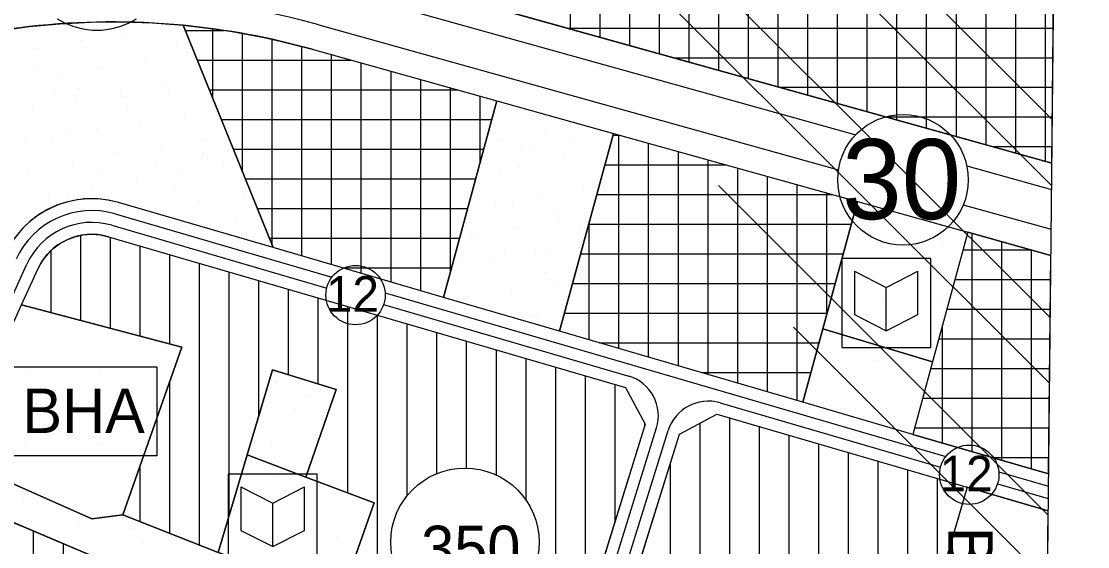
# Model space of a CAD drawing. Extents: x 419109 to 421295, y 4452223 to 4457798.
# Drawn here: x 420907.2 to 421266.4, y 4453711.7 to 4453888.8 of the extents above; entities that cross this region are included whole.
import ezdxf

# ---------------------------------------------------------------- set-up
doc = ezdxf.new("R2010")
doc.units = 0
for name, color, linetype in [('ADA', 7, 'Continuous'), ('ADAKENARI', 7, 'Continuous'), ('Default', 7, 'Continuous'), ('KALDIRIM', 7, 'Continuous'), ('KD_DAIRE', 7, 'Continuous'), ('KD_KAV_25', 7, 'Continuous'), ('KD_YGEN', 7, 'Continuous'), ('LJ_SEMBOL', 7, 'Continuous'), ('PAFTALAMA', 7, 'Continuous'), ('PL_AYA_PARK_DINLENME', 7, 'Continuous'), ('PL_K_BHA', 7, 'Continuous'), ('PL_K_TALI_IS_MRK', 7, 'Continuous'), ('PL_K_YONETIM', 7, 'Continuous'), ('PL_KON_MEV_350', 7, 'Continuous'), ('PL_SAY_KULTUR_TESIS', 7, 'Continuous'), ('PL_SAY_MES_TEKNIK', 7, 'Continuous'), ('SM_DAIRE', 7, 'Continuous'), ('SM_TAKS', 7, 'Continuous'), ('SN_TR_SIVILASMA', 7, 'Continuous'), ('TR_KULTURELTESIS', 7, 'Continuous'), ('TR_ORTAEGITIM', 7, 'Continuous'), ('TR_ORTAYOGUNKONUT', 7, 'Continuous'), ('TR_PARKALANI', 7, 'Continuous'), ('TR_TALIISMERK', 7, 'Continuous'), ('TR_YONETIMMERK', 7, 'Continuous')]:
    doc.layers.add(name, color=color, linetype=linetype)

# ---------------------------------------------------------------- blocks, each defined once
blk = doc.blocks.new('POINT_DISPLAY')
at = {"layer": 'Default'}
blk.add_line((0, 0), (0, 0), dxfattribs=at)

msp = doc.modelspace()

# ---------------------------------------------------------------- linework, layer by layer
at = {"layer": 'ADA'}
for p, q in [((420992.01, 4453812.48), (420961.73, 4453887.44)), ((421067.37, 4453861.98), (421049.38, 4453795.72)), ((421106.63, 4453851.02), (421088.52, 4453784.29)), ((421188.83, 4453828.06), (421177.18, 4453785.14)), ((421226, 4453817.68), (421214.14, 4453774)), ((420961.28, 4453778.98), (420907.21, 4453793.18)), ((421177.18, 4453785.14), (421170.45, 4453760.36)), ((421177.18, 4453785.14), (421214.14, 4453774)), ((420941.41, 4453722.41), (420961.28, 4453778.98)), ((421214.14, 4453774), (421207.5, 4453749.54)), ((420991.86, 4453771.33), (420983.31, 4453742.61)), ((421013.26, 4453764.71), (420991.86, 4453771.33)), ((421003.07, 4453735.15), (421013.26, 4453764.71)), ((420883.9, 4453741.93), (420930.96, 4453721.04)), ((420983.31, 4453742.61), (420973.51, 4453709.66)), ((421003.07, 4453735.15), (420983.31, 4453742.61)), ((421026.01, 4453726.48), (421003.07, 4453735.15)), ((420878.81, 4453730.74), (420930.7, 4453708.65)), ((421225.83, 4453731.69), (421192.78, 4453618.88)), ((421015.09, 4453695.17), (421026.01, 4453726.48)), ((420930.96, 4453721.04), (420941.41, 4453722.41)), ((420973.51, 4453709.66), (420941.41, 4453722.41))]:
    msp.add_line(p, q, dxfattribs=at)
at = {"layer": 'ADAKENARI'}
for p, q in [((421254.33, 4453840.92), (421013.2, 4453908.26)), ((421005.13, 4453879.37), (421067.37, 4453861.98)), ((421067.37, 4453861.98), (421106.63, 4453851.02)), ((421106.63, 4453851.02), (421188.83, 4453828.06)), ((420992.01, 4453812.48), (420939.89, 4453827.7)), ((421188.83, 4453828.06), (421226, 4453817.68)), ((420936.52, 4453816.18), (421110.74, 4453765.3)), ((421226, 4453817.68), (421254.01, 4453809.86)), ((421049.38, 4453795.72), (420992.01, 4453812.48)), ((420907.21, 4453793.18), (420912.71, 4453805.26)), ((421088.52, 4453784.29), (421049.38, 4453795.72)), ((420883.9, 4453741.93), (420907.21, 4453793.18)), ((421170.45, 4453760.36), (421088.52, 4453784.29)), ((421110.74, 4453765.3), (421117.37, 4453752.95)), ((421207.5, 4453749.54), (421170.45, 4453760.36)), ((421128.89, 4453749.58), (421141.46, 4453756.33)), ((421141.46, 4453756.33), (421225.83, 4453731.69)), ((421117.37, 4453752.95), (421084.52, 4453647.25)), ((421095.87, 4453643.34), (421128.89, 4453749.58)), ((421253.24, 4453736.19), (421207.5, 4453749.54)), ((421225.83, 4453731.69), (421253.11, 4453723.72))]:
    msp.add_line(p, q, dxfattribs=at)
for centre, radius, start, end in [((420937.88, 4453638.58), 250, 84.5253, 108.3377), ((420937.88, 4453638.58), 250, 74.3966, 84.5253), ((420930.92, 4453796.98), 32, 73.7199, 155.5395), ((420930.92, 4453796.98), 20, 73.7199, 155.5395)]:
    msp.add_arc(centre, radius, start, end, dxfattribs=at)
at = {"layer": 'KALDIRIM'}
for p, q in [((421010.91, 4453900.07), (421188.27, 4453850.54)), ((421007.41, 4453887.55), (421182.44, 4453838.67)), ((421225.68, 4453840.09), (421254.24, 4453832.12)), ((421224.51, 4453826.92), (421254.1, 4453818.66)), ((420938.76, 4453823.86), (421011.81, 4453802.53)), ((420937.64, 4453820.02), (421010.07, 4453798.87)), ((420882.4, 4453748.29), (420909.07, 4453806.92)), ((421029.75, 4453797.29), (421218.66, 4453742.12)), ((421029.25, 4453793.27), (421111.85, 4453769.15)), ((421142.56, 4453760.17), (421216.85, 4453738.48)), ((421092.72, 4453660.14), (421121.19, 4453751.74)), ((421096.6, 4453659.15), (421125.08, 4453750.79)), ((421236.47, 4453736.92), (421253.2, 4453732.03)), ((421236.04, 4453732.88), (421253.15, 4453727.88))]:
    msp.add_line(p, q, dxfattribs=at)
for centre, radius, start, end in [((420937.88, 4453638.58), 258.5, 74.3966, 110.7724), ((420930.92, 4453796.98), 28, 73.7199, 155.5395), ((420930.92, 4453796.98), 24, 73.7199, 155.5395), ((421107.96, 4453755.85), 13.85, 342.7345, 73.7199), ((421138.59, 4453746.59), 14.15, 73.7199, 162.7345)]:
    msp.add_arc(centre, radius, start, end, dxfattribs=at)
at = {"layer": 'KD_DAIRE'}
for centre, radius in [((421204.2, 4453835.37), 22), ((421019.79, 4453796.49), 10), ((421226.52, 4453735.93), 10)]:
    msp.add_circle(centre, radius, dxfattribs=at)
at = {"layer": 'KD_KAV_25'}
for p, q in [((420919.25, 4453889.67), (420922, 4453888.16)), ((420922, 4453888.16), (420924.92, 4453887.01)), ((420940.37, 4453887.01), (420943.29, 4453888.16)), ((420943.29, 4453888.16), (420946.04, 4453889.67)), ((420924.92, 4453887.01), (420927.96, 4453886.23)), ((420927.96, 4453886.23), (420931.08, 4453885.83)), ((420931.08, 4453885.83), (420934.22, 4453885.83)), ((420934.22, 4453885.83), (420937.33, 4453886.23)), ((420937.33, 4453886.23), (420940.37, 4453887.01))]:
    msp.add_line(p, q, dxfattribs=at)
at = {"layer": 'LJ_SEMBOL'}
for p, q in [((421183.54, 4453808.84), (421183.54, 4453778.84)), ((421213.54, 4453808.84), (421183.54, 4453808.84)), ((421213.54, 4453778.84), (421213.54, 4453808.84)), ((421187.85, 4453804.55), (421187.85, 4453789.89)), ((421187.85, 4453804.55), (421198.54, 4453799.1)), ((421198.54, 4453799.1), (421209.23, 4453804.55)), ((421209.23, 4453789.89), (421209.23, 4453804.55)), ((421198.54, 4453784.44), (421198.54, 4453799.1)), ((421187.85, 4453789.89), (421198.54, 4453784.44)), ((421198.54, 4453784.44), (421209.23, 4453789.89)), ((421183.54, 4453778.84), (421213.54, 4453778.84)), ((420976.87, 4453736.12), (420976.87, 4453706.12)), ((421006.87, 4453736.12), (420976.87, 4453736.12)), ((421006.87, 4453706.12), (421006.87, 4453736.12)), ((420981.18, 4453731.83), (420981.18, 4453717.17)), ((420981.18, 4453731.83), (420991.87, 4453726.38)), ((420991.87, 4453726.38), (421002.57, 4453731.83)), ((421002.57, 4453717.17), (421002.57, 4453731.83)), ((420991.87, 4453711.72), (420991.87, 4453726.38)), ((420981.18, 4453717.17), (420991.87, 4453711.72)), ((420991.87, 4453711.72), (421002.57, 4453717.17))]:
    msp.add_line(p, q, dxfattribs=at)
for points in [[(421183.54, 4453778.84), (421213.54, 4453778.84), (421213.54, 4453808.84), (421183.54, 4453808.84)], [(420976.87, 4453706.12), (421006.87, 4453706.12), (421006.87, 4453736.12), (420976.87, 4453736.12)]]:
    msp.add_lwpolyline(points, close=True, dxfattribs=at)
msp.add_lwpolyline([(420902.85, 4453772.3), (420952.85, 4453772.3), (420952.85, 4453742.3), (420902.85, 4453742.3), (420902.85, 4453772.3), (420952.85, 4453772.3)], dxfattribs=at)
at = {"layer": 'PAFTALAMA'}
msp.add_lwpolyline([(419138.44, 4455021.89), (419108.72, 4452245.78), (421237.47, 4452223.29), (421266.41, 4454999.4)], dxfattribs=at)
at = {"layer": 'PL_AYA_PARK_DINLENME'}
msp.add_lwpolyline([(420899.58, 4453885.63), (420909.88, 4453887.01), (420920.22, 4453887.95), (420930.6, 4453888.47), (420940.99, 4453888.56), (420951.37, 4453888.22), (420961.73, 4453887.44), (420992.01, 4453812.48), (420939.89, 4453827.7), (420936.46, 4453828.5), (420932.98, 4453828.92), (420929.46, 4453828.95), (420925.97, 4453828.6), (420922.53, 4453827.86), (420919.2, 4453826.76), (420916, 4453825.29), (420912.99, 4453823.49), (420910.19, 4453821.36), (420907.64, 4453818.95), (420905.38, 4453816.26)], dxfattribs=at)
for points in [[(421088.52, 4453784.29), (421049.38, 4453795.72), (421067.37, 4453861.98), (421106.63, 4453851.02)], [(420991.86, 4453771.33), (421013.26, 4453764.71), (421003.07, 4453735.15), (420983.31, 4453742.61)], [(421079.66, 4453631.61), (420971.57, 4453668.92), (420949.85, 4453613.44), (420941.31, 4453591.63), (420842.98, 4453627.88), (420837.73, 4453640.44), (420841.35, 4453648.38), (420936.82, 4453609.78), (420961.18, 4453672.5), (420933.25, 4453682.14), (420930.7, 4453708.65), (420878.81, 4453730.74), (420883.9, 4453741.93), (420930.96, 4453721.04), (420941.41, 4453722.41), (420973.51, 4453709.66), (421015.09, 4453695.17), (421006.64, 4453670.93), (421084.52, 4453647.25)]]:
    msp.add_lwpolyline(points, close=True, dxfattribs=at)
at = {"layer": 'PL_K_BHA'}
msp.add_lwpolyline([(420961.28, 4453778.98), (420941.41, 4453722.41), (420930.96, 4453721.04), (420883.9, 4453741.93), (420907.21, 4453793.18)], close=True, dxfattribs=at)
at = {"layer": 'PL_K_TALI_IS_MRK'}
for p, q in [((421254.33, 4453840.92), (421255.04, 4453908.49)), ((421253.24, 4453736.19), (421254.01, 4453809.86))]:
    msp.add_line(p, q, dxfattribs=at)
for points in [[(421255.04, 4453908.49), (420985.91, 4453978.68), (420979.4, 4453949.76), (420972.17, 4453917.64), (420973.14, 4453917.29), (420974.11, 4453916.96), (420975.09, 4453916.65), (420976.08, 4453916.36), (420977.07, 4453916.09), (420978.08, 4453915.85), (420979.08, 4453915.63), (420980.09, 4453915.44), (420992.86, 4453913.13), (421003.07, 4453910.88), (421013.2, 4453908.26), (421254.33, 4453840.92)], [(421254.01, 4453809.86), (421226, 4453817.68), (421214.14, 4453774), (421207.5, 4453749.54), (421253.24, 4453736.19)]]:
    msp.add_lwpolyline(points, dxfattribs=at)
for points in [[(420992.01, 4453812.48), (420961.73, 4453887.44), (420967.23, 4453886.85), (420972.71, 4453886.14), (420978.17, 4453885.31), (420983.61, 4453884.36), (420989.03, 4453883.29), (420994.42, 4453882.1), (420999.79, 4453880.79), (421005.13, 4453879.37), (421067.37, 4453861.98), (421049.38, 4453795.72)], [(421106.63, 4453851.02), (421188.83, 4453828.06), (421177.18, 4453785.14), (421170.45, 4453760.36), (421088.52, 4453784.29)]]:
    msp.add_lwpolyline(points, close=True, dxfattribs=at)
at = {"layer": 'PL_K_YONETIM'}
msp.add_lwpolyline([(421207.5, 4453749.54), (421170.45, 4453760.36), (421177.18, 4453785.14), (421214.14, 4453774)], close=True, dxfattribs=at)
at = {"layer": 'PL_KON_MEV_350'}
msp.add_lwpolyline([(421015.09, 4453695.17), (421026.01, 4453726.48), (421003.07, 4453735.15), (421013.26, 4453764.71), (420991.86, 4453771.33), (420983.31, 4453742.61), (420973.51, 4453709.66), (420941.41, 4453722.41), (420961.28, 4453778.98), (420907.21, 4453793.18), (420912.71, 4453805.26), (420914.07, 4453807.77), (420915.78, 4453810.06), (420917.8, 4453812.08), (420920.08, 4453813.79), (420922.58, 4453815.16), (420925.25, 4453816.16), (420928.04, 4453816.77), (420930.89, 4453816.98), (420933.73, 4453816.78), (420936.52, 4453816.18), (421110.74, 4453765.3), (421117.37, 4453752.95), (421084.52, 4453647.25)], dxfattribs=at)
for points in [[(421095.87, 4453643.34), (421128.89, 4453749.58), (421141.46, 4453756.33), (421225.83, 4453731.69), (421192.78, 4453618.88), (421182.12, 4453616.22)], [(420930.7, 4453708.65), (420933.25, 4453682.14), (420961.18, 4453672.5), (420936.82, 4453609.78), (420841.35, 4453648.38), (420878.81, 4453730.74)]]:
    msp.add_lwpolyline(points, close=True, dxfattribs=at)
at = {"layer": 'PL_SAY_KULTUR_TESIS'}
for points in [[(421177.18, 4453785.14), (421188.83, 4453828.06), (421226, 4453817.68), (421214.14, 4453774)], [(421003.07, 4453735.15), (421026.01, 4453726.48), (421015.09, 4453695.17), (420973.51, 4453709.66), (420983.31, 4453742.61)]]:
    msp.add_lwpolyline(points, close=True, dxfattribs=at)
at = {"layer": 'PL_SAY_MES_TEKNIK'}
msp.add_line((421251.83, 4453601.02), (421253.11, 4453723.72), dxfattribs=at)
msp.add_lwpolyline([(421253.11, 4453723.72), (421225.83, 4453731.69), (421192.78, 4453618.88), (421251.83, 4453601.02)], dxfattribs=at)
at = {"layer": 'SM_DAIRE'}
msp.add_circle((421056.62, 4453713.19), 25, dxfattribs=at)
at = {"layer": 'SN_TR_SIVILASMA'}
for p, q in [((421254.49, 4453855.63), (421031.34, 4454078.78)), ((421254.25, 4453833.41), (421048.61, 4454039.05)), ((421253.79, 4453788.98), (421083.15, 4453959.61)), ((421253.56, 4453766.76), (421100.42, 4453919.89)), ((421253.1, 4453722.32), (421142.03, 4453833.39)), ((421252.86, 4453700.1), (421167.29, 4453785.68))]:
    msp.add_line(p, q, dxfattribs=at)
at = {"layer": 'TR_ORTAYOGUNKONUT'}
for p, q in [((420927.21, 4453787.92), (420927.21, 4453816.59)), ((420937.21, 4453785.3), (420937.21, 4453815.98)), ((420947.21, 4453782.67), (420947.21, 4453813.06)), ((420917.21, 4453790.55), (420917.21, 4453811.49)), ((420957.21, 4453780.04), (420957.21, 4453810.14)), ((420967.21, 4453712.17), (420967.21, 4453807.22)), ((420977.21, 4453722.1), (420977.21, 4453804.3)), ((420987.21, 4453755.71), (420987.21, 4453801.38)), ((420997.21, 4453769.67), (420997.21, 4453798.46)), ((421007.21, 4453766.58), (421007.21, 4453795.54)), ((421017.21, 4453729.8), (421017.21, 4453792.62)), ((421027.21, 4453664.68), (421027.21, 4453789.69)), ((421037.21, 4453728.95), (421037.21, 4453786.77)), ((421047.21, 4453736.36), (421047.21, 4453783.85)), ((421057.21, 4453738.19), (421057.21, 4453780.93)), ((421067.21, 4453735.84), (421067.21, 4453778.01)), ((421077.21, 4453727.37), (421077.21, 4453775.09)), ((421087.21, 4453655.91), (421087.21, 4453772.17)), ((421097.21, 4453688.08), (421097.21, 4453769.25)), ((420957.21, 4453716.13), (420957.21, 4453767.39)), ((421107.21, 4453720.26), (421107.21, 4453766.33)), ((421145.87, 4453698.16), (421145.87, 4453755.04)), ((421117.21, 4453752.43), (421117.21, 4453753.25)), ((421135.87, 4453692), (421135.87, 4453753.33)), ((421155.87, 4453699.29), (421155.87, 4453752.12)), ((421165.87, 4453696.19), (421165.87, 4453749.2)), ((421175.87, 4453685.8), (421175.87, 4453746.28)), ((421185.87, 4453617.16), (421185.87, 4453743.36)), ((421195.87, 4453629.44), (421195.87, 4453740.44)), ((420947.21, 4453720.1), (420947.21, 4453738.93)), ((421125.87, 4453633.91), (421125.87, 4453739.87)), ((421205.87, 4453663.58), (421205.87, 4453737.52)), ((421215.87, 4453697.71), (421215.87, 4453734.6)), ((420911.35, 4453688.33), (420911.35, 4453716.89)), ((420921.35, 4453681.38), (420921.35, 4453712.63))]:
    msp.add_line(p, q, dxfattribs=at)
at = {"layer": 'TR_TALIISMERK'}
for p, q in [((421092.17, 4453886.2), (421092.17, 4453950.97)), ((421102.17, 4453883.41), (421102.17, 4453948.36)), ((421112.17, 4453880.62), (421112.17, 4453945.75)), ((421122.17, 4453877.83), (421122.17, 4453943.14)), ((421132.17, 4453875.03), (421132.17, 4453940.54)), ((421142.17, 4453872.24), (421142.17, 4453937.93)), ((421152.17, 4453869.45), (421152.17, 4453935.32)), ((421162.17, 4453866.66), (421162.17, 4453932.71)), ((421172.17, 4453863.86), (421172.17, 4453930.1)), ((421182.17, 4453861.07), (421182.17, 4453927.49)), ((421192.17, 4453858.28), (421192.17, 4453924.89)), ((421202.17, 4453855.49), (421202.17, 4453922.28)), ((421212.17, 4453852.69), (421212.17, 4453919.67)), ((421222.17, 4453849.9), (421222.17, 4453917.06)), ((421232.17, 4453847.11), (421232.17, 4453914.45)), ((421242.17, 4453844.31), (421242.17, 4453911.84)), ((421252.17, 4453841.52), (421252.17, 4453909.24)), ((420962.43, 4453885.72), (420975.47, 4453885.72)), ((420971.73, 4453862.68), (420971.73, 4453886.27)), ((420981.73, 4453837.92), (420981.73, 4453884.69)), ((421091.02, 4453886.53), (421254.81, 4453886.53)), ((420991.73, 4453813.17), (420991.73, 4453882.69)), ((421001.73, 4453809.64), (421001.73, 4453880.27)), ((421011.73, 4453806.72), (421011.73, 4453877.52)), ((420966.47, 4453875.72), (421018.17, 4453875.72)), ((421021.73, 4453803.8), (421021.73, 4453874.73)), ((421126.83, 4453876.53), (421254.7, 4453876.53)), ((421031.73, 4453800.88), (421031.73, 4453871.94)), ((421041.73, 4453797.95), (421041.73, 4453869.14)), ((421051.73, 4453804.39), (421051.73, 4453866.35)), ((421162.64, 4453866.53), (421254.6, 4453866.53)), ((420970.51, 4453865.72), (421053.98, 4453865.72)), ((421061.73, 4453841.23), (421061.73, 4453863.56)), ((420974.54, 4453855.72), (421065.67, 4453855.72)), ((421198.45, 4453856.53), (421254.49, 4453856.53)), ((421106.45, 4453850.36), (421108.98, 4453850.36)), ((421108.52, 4453778.45), (421108.52, 4453850.49)), ((420978.58, 4453845.72), (421062.95, 4453845.72)), ((421118.52, 4453775.53), (421118.52, 4453847.7)), ((421128.52, 4453772.61), (421128.52, 4453844.91)), ((421234.26, 4453846.53), (421254.39, 4453846.53)), ((421138.52, 4453769.69), (421138.52, 4453842.11)), ((421103.74, 4453840.36), (421144.78, 4453840.36)), ((421148.52, 4453766.77), (421148.52, 4453839.32)), ((420982.62, 4453835.72), (421060.24, 4453835.72)), ((421158.52, 4453763.85), (421158.52, 4453836.53)), ((421168.52, 4453760.93), (421168.52, 4453833.74)), ((421101.02, 4453830.36), (421180.59, 4453830.36)), ((421178.52, 4453790.07), (421178.52, 4453830.94)), ((421188.52, 4453826.9), (421188.52, 4453828.15)), ((420986.66, 4453825.72), (421057.52, 4453825.72)), ((421098.31, 4453820.36), (421186.74, 4453820.36)), ((421098.52, 4453781.37), (421098.52, 4453821.13)), ((420990.7, 4453815.72), (421054.81, 4453815.72)), ((421227.5, 4453743.7), (421227.5, 4453817.26)), ((421237.5, 4453740.78), (421237.5, 4453814.47)), ((421095.59, 4453810.36), (421184.03, 4453810.36)), ((421224.4, 4453811.79), (421247.11, 4453811.79)), ((421247.5, 4453737.86), (421247.5, 4453811.68)), ((421015.14, 4453805.72), (421052.09, 4453805.72)), ((421221.68, 4453801.79), (421253.92, 4453801.79)), ((421092.88, 4453800.36), (421181.31, 4453800.36)), ((421218.97, 4453791.79), (421253.82, 4453791.79)), ((421090.16, 4453790.36), (421178.6, 4453790.36)), ((421217.5, 4453746.62), (421217.5, 4453786.38)), ((421101.97, 4453780.36), (421175.88, 4453780.36)), ((421216.25, 4453781.79), (421253.72, 4453781.79)), ((421136.21, 4453770.36), (421173.17, 4453770.36)), ((421213.54, 4453771.79), (421253.61, 4453771.79)), ((421210.82, 4453761.79), (421253.51, 4453761.79)), ((421208.11, 4453751.79), (421253.4, 4453751.79)), ((421234.06, 4453741.79), (421253.3, 4453741.79))]:
    msp.add_line(p, q, dxfattribs=at)

# ---------------------------------------------------------------- block references
at = {"layer": 'TR_KULTURELTESIS', "xscale": 0.1, "yscale": 0.10000000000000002}
for p in [(421197.18, 4453814), (421217.18, 4453814), (421197.18, 4453794), (421217.18, 4453794), (420993.51, 4453735.17), (420993.51, 4453715.17), (421013.51, 4453715.17)]:
    msp.add_blockref('POINT_DISPLAY', p, dxfattribs=at)
at = {"layer": 'TR_ORTAEGITIM', "xscale": 0.1, "yscale": 0.10000000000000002}
for p in [(421232.78, 4453712.49), (421252.78, 4453712.49)]:
    msp.add_blockref('POINT_DISPLAY', p, dxfattribs=at)
at = {"layer": 'TR_PARKALANI', "xscale": 0.1, "yscale": 0.10000000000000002}
for p in [(420945.6, 4453888.12), (420927.57, 4453885.19), (420929.96, 4453885.8), (420942.11, 4453884.79), (420956.89, 4453887.4), (420927.34, 4453882.19), (420959.51, 4453880.59), (420912.57, 4453879.58), (420963.55, 4453878.42), (420912.59, 4453873.64), (420934, 4453873.21), (420948.78, 4453875.81), (420919.23, 4453870.6), (420926.49, 4453866.11), (420954.51, 4453868.64), (420955.44, 4453866.83), (420918.68, 4453864.68), (420940.66, 4453864.23), (420941.26, 4453863.5), (420956.9, 4453865.82), (420911.12, 4453859.02), (420925.89, 4453861.62), (420943.02, 4453859), (420947.32, 4453855.25), (420962.1, 4453857.85), (420970.81, 4453858.29), (420932.55, 4453852.64), (420908.24, 4453849.02), (420917.78, 4453850.04), (420923.89, 4453851.34), (420968.76, 4453848.87), (421068.5, 4453848.59), (421083.28, 4453851.2), (421091.74, 4453848.4), (420953.98, 4453846.27), (421076.1, 4453846.08), (421079.96, 4453846.33), (421104.71, 4453844.82), (420924.44, 4453841.06), (420937.79, 4453843.81), (420939.21, 4453843.66), (420952.56, 4453841.2), (420968.2, 4453843.52), (420969.97, 4453842.44), (421089.94, 4453842.22), (420909.67, 4453838.45), (420934.13, 4453838.48), (420960.64, 4453837.29), (420975.42, 4453839.89), (421075.17, 4453839.61), (420945.87, 4453834.68), (420982.11, 4453835.99), (421068.47, 4453836.68), (420931.1, 4453832.08), (420958.48, 4453832.8), (420982.08, 4453830.91), (421081.83, 4453830.63), (421096.6, 4453833.24), (420916.33, 4453829.47), (420922.64, 4453828.84), (420935.18, 4453829.03), (420967.31, 4453828.31), (421067.05, 4453828.03), (420952.53, 4453825.7), (421072.62, 4453826.38), (421087.4, 4453823.78), (420973.97, 4453819.33), (420979.5, 4453821.22), (421088.49, 4453821.65), (421095.42, 4453820.13), (420985.42, 4453816.25), (421058.94, 4453816.44), (421059.58, 4453816.17), (421073.71, 4453819.05), (421095.15, 4453812.67), (421054.38, 4453809.29), (421070.02, 4453811.61), (421080.37, 4453810.07), (421083.93, 4453810.49), (421065.6, 4453807.46), (421083.92, 4453804.08), (421072.26, 4453798.48), (421087.03, 4453801.09), (421057.49, 4453795.88), (421075.03, 4453789.97), (421078.92, 4453789.5), (421081.32, 4453789.31), (420992.88, 4453767.3), (420993.52, 4453767.02), (421003.96, 4453762.47), (420999.54, 4453758.32), (421006.2, 4453749.34), (420991.43, 4453746.73), (420998.09, 4453737.75), (420999.61, 4453737.85), (420907.89, 4453726.99), (420926.96, 4453719.06), (420937.43, 4453721.78), (420941.73, 4453721.66), (420944.92, 4453717.94), (420948.4, 4453712.68)]:
    msp.add_blockref('POINT_DISPLAY', p, dxfattribs=at)
at = {"layer": 'TR_YONETIMMERK', "xscale": 0.1, "yscale": 0.10000000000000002}
for p in [(421195.45, 4453774.54), (420908.9, 4453771.04), (420933.9, 4453771.04), (420908.9, 4453746.04), (420933.9, 4453746.04)]:
    msp.add_blockref('POINT_DISPLAY', p, dxfattribs=at)

# ---------------------------------------------------------------- texts
at = {"layer": 'KD_YGEN'}
for s, height, p in [('30', 27, (421183.68, 4453822.09)), ('12', 12, (421009.81, 4453790.87)), ('12', 12, (421216.54, 4453730.32))]:
    msp.add_text(s, height=height, dxfattribs=at).set_placement(p)
at = {"layer": 'LJ_SEMBOL'}
msp.add_text('BHA', height=15, dxfattribs=at).set_placement((420907.55, 4453749.99))
at = {"layer": 'PAFTALAMA'}
msp.add_text('BURSA-H22-d-02-d', height=15, rotation=270, dxfattribs=at).set_placement((421219.44, 4453718.36))
at = {"layer": 'SM_TAKS'}
msp.add_text('350', height=15, dxfattribs=at).set_placement((421041.88, 4453703.75))

doc.saveas('drawing.dxf')
